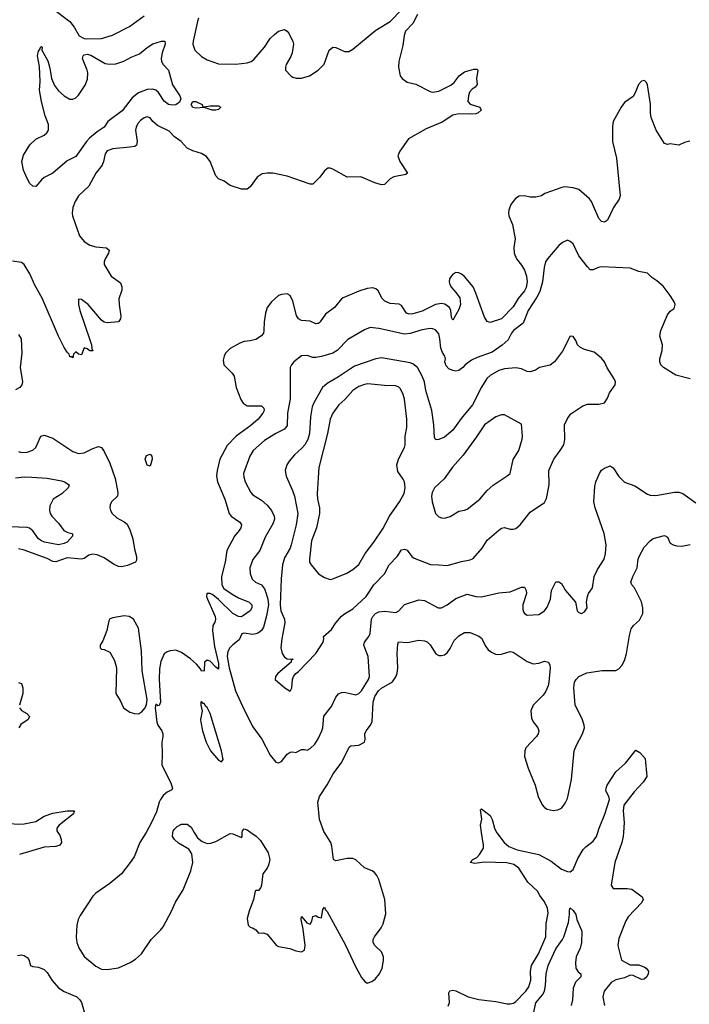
# Model space of a CAD drawing. Header units: inches. Extents: x 1682530 to 1839546, y 640742 to 791647.
# Tile 497 of 656: x 1763338 to 1768024, y 648798 to 655682. Entities that reach past the tile are written whole.
import ezdxf

# ---------------------------------------------------------------- set-up
doc = ezdxf.new("R2010")
doc.units = ezdxf.units.IN
doc.header["$MEASUREMENT"] = 0
doc.layers.add('B7664', color=7, linetype='Continuous')
doc.layers.add('B7665', color=7, linetype='Continuous')

msp = doc.modelspace()

# ---------------------------------------------------------------- linework, layer by layer
at = {"layer": 'B7664', "color": 5}
for points, elevation in [([(1763605.2, 650000), (1763619.8, 649979.8), (1763628.2, 649950), (1763630.2, 649929.8), (1763619.5, 649910), (1763590, 649901.4), (1763510, 649897.4), (1763335.9, 649844.1)], 680), ([(1764222.5, 650000), (1764207.5, 649972.5), (1764178.4, 649930), (1764138.4, 649830), (1764111.4, 649788.6), (1764051.1, 649708.9), (1763970, 649642.6), (1763870, 649575.4), (1763850, 649554.7), (1763760.3, 649419.7), (1763747.5, 649390), (1763737.8, 649350), (1763733.5, 649266.5), (1763738.8, 649230), (1763751.7, 649191.7), (1763790, 649132.2), (1763870, 649064), (1763910, 649043.6), (1763950, 649040.3), (1764030, 649052.4), (1764111.6, 649090), (1764147.4, 649112.6), (1764191.5, 649150), (1764258, 649250), (1764324.2, 649315.8), (1764341.3, 649338.7), (1764401.1, 649450), (1764427.3, 649512.7), (1764481.7, 649598.3), (1764535.8, 649730), (1764549.7, 649790), (1764543.5, 649850), (1764522.2, 649882.2), (1764450, 649923.5), (1764420.5, 649950), (1764408, 649972), (1764410.5, 650000)], 720), ([(1764559.7, 650000), (1764582.5, 649962.5), (1764615.8, 649935.8), (1764650, 649921.6), (1764675.6, 649924.4), (1764710, 649936.4), (1764810, 649993), (1764830, 649990.4), (1764890, 649964), (1764895.1, 649970), (1764896, 650000)], 720), ([(1764954.5, 650000), (1764992.9, 649972.9), (1765024.2, 649944.2), (1765076.6, 649856.6), (1765087.5, 649810), (1765080.2, 649770), (1765070, 649749.6), (1765039.3, 649710), (1765030.4, 649630), (1765024.4, 649615.6), (1765010, 649594), (1764990, 649594), (1764984.7, 649590), (1764974, 649530), (1764943.8, 649450), (1764930, 649398), (1764936, 649350), (1764950, 649336), (1764971, 649331), (1764990, 649318), (1765010, 649296), (1765042.7, 649297.3), (1765070, 649287.7), (1765134.8, 649210), (1765150, 649203.1), (1765228.1, 649188.1), (1765270, 649171.8), (1765310, 649164.9), (1765330, 649177.3), (1765336.1, 649210), (1765322.2, 649322.2), (1765306.6, 649390), (1765309.4, 649410.6), (1765348.2, 649368.2), (1765370, 649358), (1765382, 649378), (1765390, 649412), (1765410, 649418), (1765427.1, 649407.1), (1765450, 649402), (1765460.1, 649459.9), (1765470, 649476), (1765477.3, 649457.3), (1765490, 649447.7), (1765616, 649216), (1765690, 649058), (1765730, 648985.4), (1765750, 648959.7), (1765770, 648945.8), (1765802.9, 648957.1), (1765825.5, 648974.5), (1765855.1, 649010), (1765875.1, 649050), (1765884.8, 649104.8), (1765884.5, 649130), (1765870, 649164), (1765822.7, 649210), (1765812.3, 649230), (1765812.3, 649250), (1765820.7, 649270), (1765867.1, 649332.9), (1765880.5, 649359.5), (1765900.5, 649430), (1765892, 649530), (1765850.9, 649670), (1765837.6, 649697.6), (1765819.8, 649719.8), (1765805.2, 649730), (1765751, 649751), (1765690, 649807), (1765670, 649816.2), (1765630, 649817.6), (1765550, 649800.9), (1765534, 649810), (1765523.1, 649903.1), (1765515.8, 649930), (1765471.3, 650000)], 720), ([(1766336, 648784), (1766344.8, 648810), (1766342, 648878), (1766348.9, 648891.1), (1766370, 648895.5), (1766390, 648892.2), (1766476.4, 648850), (1766550, 648832), (1766670, 648818), (1766750, 648800.6), (1766770, 648800.2), (1766793.2, 648806.8), (1766810, 648818), (1766880.4, 648890), (1766901.2, 648918.8), (1766913.8, 648966.2), (1766913.1, 649030), (1766919.9, 649070), (1766968.5, 649150), (1767020.3, 649270), (1767022.5, 649362.5), (1767035.3, 649435.3), (1767030.6, 649470), (1767010, 649515.1), (1766978.3, 649558.3), (1766961.5, 649590), (1766892.8, 649652.8), (1766830.7, 649750.7), (1766794.5, 649774.5), (1766747.5, 649787.5), (1766587.4, 649792.6), (1766522.2, 649782.2), (1766489, 649790), (1766509.3, 649810), (1766535.8, 649824.2), (1766555.2, 649844.8), (1766582.6, 649890), (1766584, 649910), (1766570.1, 650000)], 680), ([(1766675.4, 650000), (1766676.9, 649996.9), (1766728.1, 649930), (1766761.3, 649901.3), (1766818.7, 649878.7), (1766970, 649845), (1767058, 649798), (1767130, 649742), (1767170, 649726.2), (1767190, 649725.2), (1767210, 649740.9), (1767243, 649817), (1767280.9, 649879.1), (1767300.1, 649899.9), (1767350, 649937.5), (1767373.7, 649970), (1767383, 650000)], 680), ([(1767562.3, 650000), (1767559.8, 649970), (1767550.7, 649930), (1767501.3, 649790), (1767477.4, 649630), (1767490, 649607.4), (1767588.4, 649608.4), (1767622.2, 649602.2), (1767694, 649550), (1767700.5, 649530), (1767692.2, 649510), (1767596.5, 649410), (1767579.4, 649380.6), (1767530, 649259), (1767524.4, 649210), (1767550, 649105.5), (1767610, 649074), (1767670, 649074.2), (1767710, 649056.9), (1767722.4, 649050), (1767737.6, 649030), (1767735.8, 649010), (1767726.4, 648990), (1767707.4, 648972.6), (1767690, 648971), (1767630, 648999.9), (1767610, 649001.8), (1767570, 648983.4), (1767508.7, 648970), (1767477.8, 648950), (1767427.4, 648890), (1767417.4, 648850), (1767429.1, 648790)], 680), ([(1766923, 648690), (1766950, 648807.4), (1766995.8, 648864.2), (1767009.3, 648890.7), (1767018.3, 648930), (1767020.9, 649010), (1767036.9, 649070), (1767090, 649185.5), (1767135.8, 649250), (1767145, 649270), (1767178.7, 649370), (1767185.4, 649425.4), (1767184.1, 649455.9), (1767190, 649471.3), (1767210, 649454.8), (1767230, 649424.7), (1767237.6, 649390), (1767270.4, 649310), (1767270.2, 649230), (1767259.1, 649190), (1767231.7, 649130), (1767226.7, 649090), (1767230.3, 649050), (1767245.4, 649025.4), (1767264.9, 649010), (1767263.8, 648990), (1767227.6, 648952.4), (1767210.2, 648910), (1767205, 648830), (1767196.9, 648790)], 660), ([(1763322, 649138), (1763350, 649144.1), (1763370, 649139.3), (1763390, 649126), (1763403.2, 649110), (1763414.9, 649070), (1763430, 649062.8), (1763470, 649058.6), (1763510, 649041.3), (1763530, 649020.2), (1763565.2, 648965.2), (1763610, 648913.8), (1763650, 648887.7), (1763737.6, 648850), (1763759.3, 648830), (1763771.1, 648810), (1763794.3, 648730)], 680)]:
    msp.add_lwpolyline(points, dxfattribs=dict(at, elevation=elevation))
at = {"layer": 'B7665', "color": 5}
for points, elevation in [([(1763555.8, 655770), (1763688.5, 655668.5), (1763720.3, 655630), (1763754.9, 655570), (1763790, 655551.3), (1763807.4, 655547.4), (1763910, 655550.2), (1763986.9, 655573.1), (1764105.9, 655634.1), (1764210, 655710.3)], 680), ([(1764590, 655691.8), (1764583.2, 655670), (1764552.2, 655532.2), (1764550.4, 655510), (1764563.8, 655470), (1764610, 655424.2), (1764650, 655401.7), (1764730, 655374), (1764850, 655370.3), (1764930, 655380.8), (1764958, 655390), (1764976.8, 655403.2), (1765050.5, 655489.5), (1765089.9, 655550.1), (1765120.4, 655579.6), (1765150, 655602.3), (1765190, 655613.7), (1765210, 655601.6), (1765223.7, 655583.7), (1765250, 655530.8), (1765253.1, 655510), (1765245.8, 655450), (1765235.8, 655424.2), (1765203.1, 655370), (1765196.9, 655350), (1765198, 655330), (1765234.9, 655290), (1765250, 655279.5), (1765272.7, 655272.7), (1765310, 655273.8), (1765366.6, 655290), (1765427.3, 655330), (1765467.6, 655372.4), (1765504.4, 655470), (1765530, 655490.3), (1765550, 655487), (1765610, 655458.7), (1765640.1, 655459.9), (1765670, 655477), (1765830, 655607.9), (1765930, 655670.3), (1766010, 655750.3)], 680), ([(1766122.2, 655717.8), (1766090, 655654.8), (1766037.7, 655602.3), (1766028.5, 655571.5), (1766019, 655501), (1765990.4, 655390.4), (1765988.7, 655350), (1766000.4, 655290), (1766013.4, 655270), (1766050, 655246), (1766110, 655230.3), (1766210, 655180.4), (1766230, 655174.4), (1766270, 655181.6), (1766355, 655225), (1766377.8, 655242.2), (1766412.3, 655290), (1766450, 655317.6), (1766515.9, 655335.9), (1766536.8, 655336.8), (1766544.7, 655330), (1766534, 655270), (1766538, 655230), (1766524.7, 655210), (1766503.8, 655196.2), (1766485.3, 655174.7), (1766478, 655150), (1766474.8, 655110), (1766490.6, 655090.6), (1766558.8, 655070), (1766567.3, 655050), (1766546.8, 655030), (1766530, 655024.7), (1766490, 655021.5), (1766410, 655024.8), (1766370, 655015), (1766294.2, 654965.8), (1766182, 654918), (1766058.4, 654850), (1765997.4, 654762.6), (1765983.7, 654730), (1765998.3, 654690), (1766050.7, 654610), (1766040.7, 654599.3), (1765955.8, 654584.2), (1765930.3, 654569.7), (1765891, 654530), (1765870, 654527.6), (1765822.3, 654542.3), (1765724.1, 654584.1), (1765630, 654580.7), (1765530, 654637.2), (1765510, 654645.2), (1765495.3, 654644.7), (1765470, 654625.2), (1765438.7, 654581.3), (1765390, 654533.2), (1765370, 654532.7), (1765210, 654587.6), (1765110, 654609.6), (1765070.4, 654609.6), (1765035.9, 654604.1), (1764999.1, 654580.9), (1764950, 654512.7), (1764930, 654497), (1764890, 654496.2), (1764810, 654522.9), (1764770, 654554.3), (1764729.5, 654570), (1764710.8, 654590.8), (1764669.8, 654689.8), (1764644.8, 654724.8), (1764610, 654746.6), (1764550, 654764.4), (1764510, 654783.5), (1764467.6, 654830), (1764422.2, 654862.2), (1764383.5, 654903.5), (1764302.1, 654942.1), (1764269.7, 654970), (1764250, 654996.2), (1764230, 655003), (1764210, 654996.9), (1764182.6, 654977.4), (1764164.7, 654955.3), (1764152.8, 654930), (1764149.1, 654910), (1764159.3, 654830), (1764155.9, 654804.1), (1764143.8, 654796.2), (1764109.4, 654790.6), (1763990, 654780.3), (1763950, 654764.7), (1763935.9, 654744.1), (1763925.4, 654690), (1763914.8, 654665.2), (1763870, 654609.6), (1763821.6, 654518.4), (1763748.7, 654450), (1763725.7, 654410), (1763710.3, 654370), (1763704.9, 654330), (1763708.7, 654310), (1763756, 654170), (1763790, 654130.3), (1763830, 654105.3), (1763870, 654094), (1763946.6, 654086.6), (1763964.9, 654070), (1763960.4, 654050), (1763935.3, 654010), (1763929.2, 653990), (1763930.2, 653970), (1763978.9, 653890), (1764042.4, 653842.4), (1764053.5, 653813.5), (1764051.8, 653790), (1764032.9, 653730), (1764033.8, 653690), (1764046, 653610), (1764042.4, 653590), (1764030, 653569.5), (1763950, 653563.7), (1763930, 653567.3), (1763910, 653580.5), (1763818.2, 653690), (1763770, 653725.8), (1763750, 653728.7), (1763749.4, 653690.6), (1763759.1, 653650), (1763830, 653443.8), (1763840.2, 653410), (1763842.4, 653382.4), (1763850, 653366), (1763830, 653366), (1763810, 653381.2), (1763790, 653388), (1763770, 653338), (1763750, 653344), (1763730, 653359), (1763715.3, 653344.7), (1763710, 653318), (1763704.7, 653324.7), (1763690, 653325.1), (1763683.7, 653343.7), (1763670, 653357.4), (1763650, 653389.8), (1763610, 653469.8), (1763495.4, 653735.4), (1763445.1, 653825.1), (1763410, 653904.4), (1763370, 653969.7), (1763350, 653985.4), (1763287.3, 653992.7)], 680), ([(1768027, 654833), (1767990, 654823.6), (1767950, 654805.1), (1767890, 654814.5), (1767870, 654809.3), (1767850, 654817.2), (1767791.3, 654910), (1767757.6, 654997.6), (1767751.1, 655030), (1767751.1, 655091.1), (1767730, 655226), (1767724, 655244), (1767710, 655258), (1767690, 655253.2), (1767666.8, 655230), (1767645.5, 655170), (1767630, 655145.2), (1767570, 655104), (1767545.5, 655070), (1767490.5, 654970), (1767485.3, 654934.7), (1767487.1, 654830), (1767514.4, 654714.4), (1767539.1, 654450), (1767532.6, 654427.4), (1767494, 654370), (1767450, 654279.6), (1767430, 654265.7), (1767410, 654271.1), (1767390, 654293), (1767338.2, 654410), (1767325.1, 654430), (1767250, 654494.5), (1767210, 654507.2), (1767150, 654514.3), (1767131.3, 654510), (1767012.3, 654467.7), (1766988.5, 654451.5), (1766950, 654440.5), (1766910, 654441.6), (1766870, 654451.3), (1766832.3, 654447.7), (1766806.9, 654433.1), (1766775.5, 654390), (1766760.4, 654350), (1766757.6, 654330), (1766761.3, 654310), (1766787, 654250), (1766804.6, 654150), (1766796.1, 654090), (1766798.6, 654050), (1766814.4, 654010), (1766850, 653966.3), (1766870.8, 653930), (1766884.3, 653890), (1766888.1, 653850), (1766880.8, 653810), (1766870, 653787.1), (1766826.5, 653733.5), (1766790, 653674.2), (1766710, 653589.9), (1766630, 653564.7), (1766610, 653572), (1766590, 653602.7), (1766530.8, 653770), (1766510, 653813.3), (1766450, 653886), (1766430, 653902.4), (1766410, 653911.5), (1766390, 653913.6), (1766370, 653902), (1766354.9, 653885.1), (1766346.3, 653870), (1766344.2, 653850), (1766347.9, 653830), (1766359.4, 653810), (1766393.1, 653773.1), (1766416.8, 653736.8), (1766423.2, 653690), (1766410, 653655.4), (1766370, 653582), (1766360.3, 653600.3), (1766354.6, 653650), (1766345.2, 653670), (1766313.1, 653693.1), (1766290, 653697.8), (1766248.1, 653691.9), (1766155.1, 653644.9), (1766090, 653624.7), (1766062.2, 653622.2), (1766044.1, 653630), (1766010, 653683.5), (1765993.4, 653693.4), (1765930, 653698.7), (1765893.4, 653713.4), (1765873.6, 653733.6), (1765845.3, 653785.3), (1765830, 653800.9), (1765810, 653807), (1765770, 653801.6), (1765710, 653783), (1765602.2, 653737.8), (1765590.3, 653729.7), (1765540.4, 653670), (1765476.8, 653623.2), (1765440.4, 653570), (1765430, 653558.4), (1765422.8, 653557.2), (1765410, 653555.6), (1765370, 653573.7), (1765310, 653579.6), (1765289.7, 653589.7), (1765274.2, 653614.2), (1765250, 653715.3), (1765230, 653754), (1765210, 653765.2), (1765170, 653761.2), (1765150, 653752.7), (1765099.1, 653710), (1765070.6, 653670), (1765057.1, 653630), (1765048, 653570), (1765047, 653510), (1765043.1, 653490), (1765030, 653472), (1764990, 653446.9), (1764950, 653435.8), (1764909, 653431), (1764879.5, 653420.5), (1764810, 653382.7), (1764779.1, 653350), (1764768, 653330), (1764761.4, 653301.4), (1764766.8, 653270), (1764824.9, 653210), (1764838.7, 653190), (1764853.8, 653110), (1764886.4, 653026.4), (1764901.6, 653001.6), (1764930, 652982.8), (1765030, 652983.2), (1765046.5, 652966.5), (1765047.8, 652950), (1765039.6, 652930), (1765007.9, 652890), (1764956, 652844), (1764853.2, 652770), (1764790, 652706), (1764739.1, 652610), (1764719.1, 652530), (1764714.9, 652490), (1764721.3, 652450), (1764774.5, 652330), (1764803.9, 652230), (1764819, 652210), (1764878.9, 652170), (1764889.1, 652150), (1764885.2, 652130), (1764874, 652110), (1764842.2, 652070), (1764786.9, 651970), (1764775.8, 651890), (1764751.3, 651790), (1764751.5, 651730), (1764765.9, 651705.9), (1764825.2, 651665.2), (1764870, 651640.4), (1764944.6, 651610), (1764961.5, 651590), (1764962, 651570), (1764950.2, 651550), (1764904.7, 651515.3), (1764890, 651507.5), (1764870, 651508.3), (1764830, 651530.3), (1764730, 651627.9), (1764690, 651660.8), (1764670, 651669.7), (1764648.7, 651670), (1764645.7, 651650), (1764652.6, 651630), (1764706.6, 651510), (1764709.4, 651490), (1764703.9, 651470), (1764690, 651446.6), (1764686.4, 651410), (1764700.5, 651300.5), (1764730, 651181), (1764730, 651142), (1764710, 651156), (1764670, 651197.2), (1764650, 651204), (1764630.9, 651189.1), (1764630, 651126), (1764628.9, 651128.9), (1764610, 651127), (1764602.7, 651142.7), (1764575.7, 651175.7), (1764533.9, 651213.9), (1764470, 651257.7), (1764430, 651273.6), (1764390, 651269.6), (1764370, 651262.4), (1764350, 651247.3), (1764325.5, 651194.5), (1764315.5, 651144.5), (1764313.3, 651070), (1764323, 650910), (1764313.4, 650886.6), (1764305.2, 650885.2), (1764290, 650895.3), (1764286, 650870), (1764298.7, 650770), (1764304.9, 650750), (1764332, 650710), (1764338.7, 650690), (1764339.5, 650670), (1764331.6, 650628.4), (1764335.6, 650550), (1764332.4, 650470), (1764392.6, 650350), (1764407.7, 650310), (1764402, 650298), (1764370, 650280.7), (1764342.8, 650257.2), (1764324.4, 650230), (1764314.4, 650210), (1764295.8, 650144.2), (1764260.5, 650070), (1764222.5, 650000)], 720), ([(1768030, 653172), (1767930, 653196.2), (1767843.7, 653250), (1767825.1, 653270), (1767817, 653290), (1767817, 653310), (1767832.7, 653370), (1767836, 653410), (1767817.2, 653470), (1767823.7, 653510), (1767870, 653618), (1767890, 653644.7), (1767917.2, 653662.8), (1767924, 653690), (1767917.2, 653710), (1767890, 653753.2), (1767840.1, 653820.1), (1767796.9, 653856.9), (1767760.1, 653880.1), (1767730, 653909), (1767670, 653921.2), (1767610, 653945.1), (1767410, 653954.7), (1767384.7, 653950), (1767350, 653933.2), (1767330, 653934), (1767310, 653953.2), (1767251.3, 654030), (1767210, 654114.5), (1767190, 654132.3), (1767170, 654141.2), (1767135.2, 654124.8), (1767110, 654102.7), (1767030.3, 654010), (1767018.3, 653990), (1767007.1, 653950), (1766995.9, 653850), (1766977.1, 653782.9), (1766956.8, 653743.2), (1766896.1, 653650), (1766860.7, 653559.3), (1766794.3, 653510), (1766778.5, 653490), (1766755.4, 653444.6), (1766714.4, 653405.6), (1766643.2, 653356.8), (1766538.6, 653321.4), (1766498.9, 653301.1), (1766454.4, 653270), (1766439.5, 653250), (1766411.7, 653228.3), (1766390, 653224.4), (1766369.2, 653229.2), (1766341.8, 653241.8), (1766322, 653262), (1766313.8, 653290), (1766316.8, 653310), (1766313.7, 653330), (1766296, 653356), (1766284.6, 653384.6), (1766278.6, 653450), (1766270, 653486.6), (1766250, 653511.2), (1766230, 653521.1), (1766210, 653522.7), (1766154.7, 653514.7), (1766070, 653487.3), (1766030, 653483.2), (1765850, 653523.5), (1765789.7, 653529.7), (1765750, 653513.8), (1765634.1, 653445.9), (1765560.3, 653370), (1765530, 653350.8), (1765450, 653326.2), (1765410, 653320.4), (1765390, 653321.1), (1765350, 653334), (1765310, 653330.8), (1765256.3, 653290), (1765239.1, 653270), (1765230.6, 653250), (1765230.2, 653030.2), (1765212.3, 652930), (1765210, 652843.7), (1765190, 652819.1), (1765130.1, 652789.9), (1765050, 652739.8), (1764971.4, 652670), (1764947.7, 652630), (1764905, 652510), (1764905.4, 652485.4), (1764915.2, 652450), (1764956, 652376), (1764970, 652359.5), (1765030, 652322.3), (1765070, 652288.9), (1765100.2, 652250), (1765119.2, 652210), (1765120.7, 652190), (1765110, 652158.4), (1765055.4, 652064.6), (1765019.5, 651970), (1764970, 651907), (1764949.2, 651850), (1764951.5, 651810), (1764964.6, 651770), (1764987.7, 651750), (1765030.1, 651730.1), (1765050, 651702.8), (1765063.9, 651670), (1765074.6, 651630), (1765078.3, 651590), (1765065.2, 651514.8), (1765044.1, 651435.9), (1765029, 651411), (1765010, 651395.3), (1764990, 651387.2), (1764970, 651384.6), (1764907.5, 651392.5), (1764891.8, 651388.2), (1764873.7, 651346.3), (1764828.8, 651311.2), (1764809.1, 651290), (1764795, 651265), (1764789.7, 651230.3), (1764804.7, 651150), (1764847.3, 650990), (1764910, 650855.7), (1764970, 650738.7), (1765032.6, 650652.6), (1765090, 650540.6), (1765130, 650491.8), (1765150, 650486.7), (1765170, 650494.4), (1765210, 650546.4), (1765230, 650561.6), (1765250, 650563.8), (1765270, 650558.4), (1765310, 650579.3), (1765330, 650580.5), (1765350, 650575.5), (1765370, 650585.5), (1765403.5, 650616.5), (1765426.5, 650653.5), (1765452.6, 650710), (1765458.5, 650730), (1765466.6, 650813.4), (1765520.6, 650879.4), (1765550, 650945.5), (1765570, 650968.4), (1765590, 650978), (1765610, 650979.5), (1765690, 650961.3), (1765710, 650970.3), (1765730, 650990.4), (1765778.2, 651070), (1765785, 651090), (1765776.8, 651230), (1765752.2, 651290), (1765747.2, 651310), (1765750.9, 651329.1), (1765781.3, 651370), (1765789.8, 651390), (1765799.1, 651490), (1765809.8, 651510), (1765828.9, 651530), (1765850, 651541.4), (1765890, 651546.8), (1765970, 651536.5), (1765990, 651548.9), (1766030, 651593.4), (1766130, 651626.9), (1766170, 651622.3), (1766266.8, 651570), (1766290, 651570.3), (1766330, 651590.3), (1766390, 651634.7), (1766470, 651664.9), (1766530, 651649), (1766570, 651647.6), (1766690, 651674), (1766770, 651682), (1766850, 651713.4), (1766870, 651714.8), (1766883, 651690), (1766883.8, 651670), (1766859.3, 651590), (1766858, 651558), (1766862.5, 651542.5), (1766870.6, 651530.6), (1766890, 651518.8), (1766970, 651523), (1767010, 651548.2), (1767030, 651574), (1767051.1, 651630), (1767058.7, 651690), (1767090, 651752.7), (1767110, 651752.7), (1767130, 651739.1), (1767158, 651690), (1767226, 651610), (1767238, 651550), (1767250, 651538), (1767270, 651531.3), (1767290, 651542), (1767308.7, 651570), (1767304, 651610), (1767312, 651650), (1767318, 651670), (1767345.6, 651710), (1767358, 651790), (1767381.8, 651838.2), (1767426.9, 651910), (1767437.7, 651950), (1767441, 652010), (1767427.9, 652090), (1767364.2, 652270), (1767356.2, 652310), (1767362.7, 652417.3), (1767369.7, 652450), (1767394, 652510), (1767410, 652533.4), (1767430, 652547.2), (1767470, 652562.4), (1767490, 652548.4), (1767530, 652488.9), (1767570, 652447.6), (1767642.9, 652422.9), (1767730, 652363.7), (1767750, 652357), (1767790, 652354.9), (1767920.4, 652379.6), (1767950, 652379.5), (1767979.1, 652370), (1768070, 652304.2)], 740), ([(1763330, 653482), (1763348.4, 653450), (1763352.9, 653350), (1763341.1, 653250), (1763358, 653150), (1763353.4, 653130), (1763339.1, 653110), (1763310, 653093.3)], 680), ([(1763330, 652663.1), (1763350, 652657), (1763390, 652659.5), (1763430, 652673), (1763450, 652690.8), (1763487, 652770), (1763510, 652777.6), (1763570, 652757.3), (1763710, 652663.8), (1763750, 652650.2), (1763790, 652653.2), (1763850, 652683.6), (1763890, 652698), (1763910, 652690.2), (1763930, 652663.5), (1763970, 652581.4), (1764006.3, 652473.7), (1764023.6, 652390), (1764026, 652370), (1764022.3, 652350), (1763981.6, 652310), (1763970.4, 652290), (1763968.2, 652270), (1763974.4, 652250), (1763986.4, 652230), (1764019, 652199), (1764070, 652171.6), (1764090, 652155.3), (1764110, 652116), (1764130, 652051.8), (1764141, 651981), (1764156.5, 651930), (1764156.2, 651903.8), (1764149, 651890), (1764093.2, 651866.8), (1764050, 651856.7), (1764030, 651858.3), (1763994.5, 651874.5), (1763930, 651920.5), (1763880, 651940), (1763850, 651944.7), (1763821.7, 651938.3), (1763790, 651915.3), (1763770.2, 651909.8), (1763670, 651919.8), (1763590, 651890.6), (1763570, 651894.1), (1763530, 651913.9), (1763370, 651974.2), (1763330, 651982.4)], 680), ([(1763310, 652479.1), (1763370, 652485.2), (1763424.1, 652484.1), (1763530, 652475.6), (1763630, 652457), (1763650.8, 652450), (1763684, 652430), (1763678, 652410), (1763632.9, 652367.1), (1763572.7, 652330), (1763550, 652282), (1763546, 652250), (1763550.5, 652230), (1763562, 652210), (1763610, 652162.8), (1763646.8, 652110), (1763675.8, 652095.8), (1763702, 652090), (1763706.8, 652086.8), (1763708, 652070), (1763670.2, 652030), (1763650, 652018.7), (1763609.2, 652010), (1763511.4, 652028.6), (1763490, 652038.8), (1763470, 652052.8), (1763430, 652107.5), (1763407.1, 652127.1), (1763390, 652132.4), (1763270, 652135.4)], 660), ([(1765471.3, 650000), (1765466.9, 650006.9), (1765435.4, 650090), (1765425.1, 650210), (1765435.8, 650250), (1765490, 650332.4), (1765530.9, 650410), (1765591.1, 650490), (1765643.5, 650596.5), (1765655.9, 650604.1), (1765710, 650608.9), (1765749.7, 650630.3), (1765755.1, 650650), (1765753.1, 650690), (1765761.4, 650710), (1765792.1, 650750), (1765804, 650776), (1765812.4, 650910), (1765822.7, 650950), (1765849.4, 650990), (1765870, 651007.9), (1765946.5, 651053.5), (1765970, 651088.2), (1765978.4, 651110), (1765985, 651150), (1765978.3, 651250), (1765983.3, 651316.7), (1765988.4, 651331.6), (1766052.5, 651327.5), (1766130, 651343.1), (1766170, 651339.5), (1766190, 651331.7), (1766210, 651312.2), (1766250, 651248.5), (1766270, 651237.6), (1766290, 651235.8), (1766310, 651241.6), (1766330, 651256.3), (1766350, 651284.9), (1766378.5, 651341.5), (1766410, 651374.2), (1766450, 651396.9), (1766490, 651398.4), (1766550, 651372.4), (1766570, 651358), (1766600.1, 651300.1), (1766617.2, 651277.2), (1766639.4, 651259.4), (1766666.6, 651246.6), (1766690, 651242.6), (1766710, 651245.2), (1766770, 651263.6), (1766790, 651260.3), (1766890, 651194.7), (1766930, 651179.1), (1766970, 651183.6), (1767010, 651196.5), (1767037.3, 651190), (1767048.4, 651170), (1767050.3, 651150), (1767041.3, 651050), (1767034.9, 651025.1), (1767017.1, 650982.9), (1767001.4, 650958.6), (1766930.3, 650890), (1766915.3, 650850), (1766918.7, 650798.7), (1766931.8, 650771.8), (1766963.8, 650730), (1766970.3, 650710), (1766966.7, 650690), (1766954, 650670), (1766880.3, 650590), (1766873.7, 650570), (1766870.4, 650530), (1766895.6, 650450), (1766944.9, 650330), (1766966, 650250), (1766993.5, 650193.5), (1767010, 650174.4), (1767030, 650162.6), (1767070, 650153.7), (1767103, 650157), (1767129.7, 650170.3), (1767139.4, 650180.6), (1767156, 650204), (1767170, 650236), (1767199.8, 650370), (1767218.5, 650570), (1767233.5, 650610), (1767276.4, 650690), (1767289.7, 650730), (1767288.2, 650750), (1767274.2, 650794.2), (1767225.7, 650890), (1767214.6, 651010), (1767220.4, 651050), (1767231.1, 651070), (1767251.2, 651088.8), (1767305.5, 651114.5), (1767412.7, 651132.7), (1767510, 651131.7), (1767530, 651142.6), (1767553.5, 651170), (1767571.5, 651208.5), (1767583.9, 651250), (1767604.4, 651375.6), (1767617.4, 651422.6), (1767633.5, 651446.5), (1767676.1, 651483.9), (1767697.4, 651530), (1767698.5, 651570), (1767690, 651612.3), (1767639.1, 651710), (1767621.6, 651730), (1767614.3, 651750), (1767628, 651790), (1767658.7, 651850), (1767665.2, 651910), (1767671.7, 651930), (1767706.7, 651993.3), (1767750, 652039), (1767770, 652053.7), (1767850, 652074.6), (1767870, 652064), (1767890, 652022.4), (1767910.3, 652010.3), (1767936.6, 652003.4), (1767970, 652000.3), (1768030, 652012)], 720), ([(1763328.8, 651048.8), (1763350, 651042), (1763360.9, 651010), (1763360.8, 650970), (1763337.4, 650890)], 680), ([(1763335.8, 650870), (1763351.4, 650851.4), (1763388.2, 650830), (1763406, 650810), (1763397.1, 650790), (1763346.9, 650753.1), (1763331.7, 650730)], 680), ([(1767383, 650000), (1767392.3, 650030), (1767432.8, 650127.2), (1767464.6, 650230), (1767460.1, 650250), (1767440.1, 650290), (1767441.6, 650310), (1767449.3, 650330), (1767510, 650423.7), (1767576.2, 650483.8), (1767650, 650574), (1767678, 650558), (1767715.5, 650515.5), (1767725.6, 650390), (1767700.2, 650350), (1767636.5, 650283.5), (1767566.4, 650190), (1767560.1, 650150), (1767568.2, 650070), (1767562.3, 650000)], 680), ([(1762959.5, 650000), (1762967.3, 650010), (1763015.5, 650104.5), (1763085.6, 650154.4), (1763110, 650157.1), (1763134.8, 650150), (1763196.3, 650090), (1763230, 650073.4), (1763270, 650061.7), (1763330, 650056.5), (1763370, 650059), (1763450, 650076.5), (1763510, 650113.2), (1763570, 650134.2), (1763671.5, 650151.5), (1763722, 650150), (1763716, 650144), (1763715.5, 650130), (1763614.4, 650050), (1763598.4, 650030), (1763598, 650010), (1763605.2, 650000)], 680), ([(1766570.1, 650000), (1766562.4, 650050), (1766571.7, 650091.7), (1766562.7, 650157.3), (1766570, 650164.7), (1766630, 650118.4), (1766643.6, 650090), (1766660.3, 650030), (1766675.4, 650000)], 680), ([(1764410.5, 650000), (1764411.3, 650008.7), (1764419.1, 650020.9), (1764439.7, 650040.3), (1764470, 650057), (1764510, 650058.4), (1764537.1, 650037.1), (1764559.7, 650000)], 720), ([(1764896, 650000), (1764896.2, 650010), (1764910, 650023.8), (1764930, 650017.3), (1764954.5, 650000)], 720)]:
    msp.add_lwpolyline(points, dxfattribs=dict(at, elevation=elevation))
for points, elevation in [([(1764410, 655084.5), (1764379.5, 655090), (1764350, 655111.5), (1764310, 655172.8), (1764290, 655188.7), (1764270, 655196.1), (1764230, 655194.6), (1764170, 655172), (1764125, 655135), (1764054.6, 655045.4), (1763954, 654970), (1763928.9, 654930), (1763880.7, 654899.3), (1763826.7, 654853.3), (1763804.7, 654830), (1763730, 654726.2), (1763670, 654694.5), (1763570, 654608.9), (1763510, 654579.3), (1763490, 654562.7), (1763450, 654515.5), (1763430, 654517.5), (1763410, 654537.8), (1763390, 654571.1), (1763364.8, 654630), (1763352.7, 654690), (1763364.1, 654735.9), (1763410, 654806.3), (1763450, 654847), (1763510, 654873.7), (1763527.9, 654890), (1763539.5, 654910), (1763539.3, 654950), (1763515.5, 655010), (1763489.8, 655110.2), (1763476.5, 655190), (1763480.5, 655250), (1763475.8, 655355.8), (1763463.5, 655430), (1763470, 655462), (1763482, 655478), (1763484, 655490), (1763490, 655494.8), (1763494.8, 655490), (1763493.4, 655470), (1763534.3, 655394.3), (1763550, 655344), (1763561.2, 655270), (1763581.4, 655221.4), (1763610, 655184.4), (1763650, 655148.9), (1763690, 655127.2), (1763710, 655126), (1763730, 655134.9), (1763750, 655154), (1763796.4, 655223.6), (1763812.5, 655267.5), (1763815.6, 655310), (1763811.1, 655330), (1763776.8, 655410), (1763783.5, 655430), (1763790, 655435.5), (1763810, 655440.2), (1763835.2, 655435.2), (1763936.2, 655376.2), (1763970, 655370.2), (1764010, 655373.6), (1764067.2, 655392.8), (1764119.1, 655420.9), (1764177, 655443), (1764230, 655487.9), (1764270, 655514), (1764330, 655533), (1764353.2, 655533.2), (1764357.1, 655510), (1764336, 655450), (1764328, 655410), (1764330.4, 655390.4), (1764343, 655370), (1764379.5, 655330), (1764406.4, 655226.4), (1764459.7, 655150), (1764465.5, 655130), (1764455.4, 655104.6), (1764430, 655086.6)], 660), ([(1764630, 655074), (1764670, 655081), (1764730, 655079.1), (1764746, 655070), (1764730, 655054), (1764710, 655049.6), (1764686, 655050), (1764630, 655069.2), (1764570, 655064.5), (1764550, 655067.3), (1764538, 655090), (1764549.4, 655110), (1764570, 655110.4), (1764614, 655090), (1764618, 655078)], 660), ([(1767190, 653468.7), (1767135.1, 653364.9), (1767079.3, 653290), (1767050, 653267.8), (1766976, 653250), (1766947.8, 653232.2), (1766910, 653219.7), (1766890, 653221.3), (1766850, 653240.5), (1766810, 653248.4), (1766730, 653241.1), (1766690, 653229.7), (1766630, 653193.3), (1766607.7, 653172.3), (1766570, 653113.3), (1766505.4, 652990), (1766427, 652893), (1766370, 652812.1), (1766310, 652764.2), (1766270, 652746.3), (1766250, 652743.7), (1766240.8, 652760.8), (1766236.1, 652850), (1766222.5, 652950), (1766178.9, 653090), (1766170.6, 653150), (1766155, 653190), (1766121.8, 653250), (1766090, 653276), (1766070, 653283.2), (1765870, 653316.9), (1765830, 653311.5), (1765681.4, 653258.6), (1765570, 653184), (1765490, 653137.8), (1765456.9, 653110), (1765395.8, 653004.2), (1765384.8, 652975.2), (1765373.6, 652906.4), (1765365.6, 652790), (1765353.6, 652746.4), (1765332.7, 652710), (1765313.2, 652686.8), (1765260.6, 652639.4), (1765223.9, 652596.1), (1765207.4, 652570), (1765196, 652530), (1765201.7, 652490), (1765247.2, 652390), (1765260.2, 652350), (1765285.4, 652230), (1765273, 652150), (1765238, 652010), (1765230, 651986.3), (1765190, 651919.5), (1765177.8, 651870), (1765166.6, 651773.4), (1765159.9, 651590), (1765166.2, 651550), (1765190.8, 651490), (1765194.2, 651465.8), (1765172.4, 651352.4), (1765166.5, 651290), (1765174.9, 651250), (1765190, 651224.9), (1765210, 651213.7), (1765252, 651210), (1765238, 651202), (1765238.8, 651190), (1765145.5, 651110), (1765127.7, 651090), (1765126.8, 651070), (1765193.4, 651010), (1765230, 650987.7), (1765241.6, 651010), (1765247.6, 651070), (1765254.5, 651090), (1765269.7, 651110.3), (1765290, 651124), (1765410, 651250.7), (1765462, 651330), (1765467.3, 651352.7), (1765464, 651370), (1765520.9, 651419.1), (1765550, 651464), (1765590, 651510.7), (1765610, 651527.7), (1765670, 651563.1), (1765762.2, 651650), (1765815.1, 651730), (1765890, 651808.7), (1765923.8, 651870), (1765978.5, 651930), (1766010, 651975.3), (1766030, 651981.3), (1766050, 651973), (1766083, 651930), (1766098.3, 651918.3), (1766212.1, 651872.1), (1766270, 651871.7), (1766330, 651864.9), (1766430, 651894.9), (1766490, 651904.9), (1766510, 651915.8), (1766573.5, 651986.5), (1766610, 652043.7), (1766690, 652112.9), (1766710, 652127.2), (1766730, 652132), (1766770, 652120.3), (1766790, 652119.5), (1766810, 652125.3), (1766839.6, 652150), (1766910, 652238), (1767010, 652306.8), (1767025.1, 652334.9), (1767042.6, 652430), (1767039.7, 652530), (1767074.7, 652610), (1767121, 652670), (1767145.1, 652710), (1767152.5, 652747.5), (1767150.9, 652849.1), (1767170, 652894), (1767194.7, 652925.3), (1767278.3, 652981.7), (1767310, 652993), (1767390, 652993.4), (1767430, 653004), (1767450, 653036), (1767465.9, 653074.1), (1767503.7, 653130), (1767506.6, 653150), (1767497, 653170), (1767448.4, 653248.4), (1767430, 653289.2), (1767410, 653315.1), (1767356.6, 653356.6), (1767290, 653375.6), (1767261.2, 653390), (1767241.2, 653410), (1767230, 653438), (1767210, 653468)], 760), ([(1765775.2, 653135.2), (1765750, 653132.3), (1765710, 653118.2), (1765668.1, 653090), (1765612.7, 653027.3), (1765572.2, 652990), (1765528.5, 652931.5), (1765510.9, 652890), (1765490.8, 652790), (1765431, 652550), (1765419, 652370), (1765421.8, 652330), (1765435, 652270), (1765435.1, 652230), (1765415.2, 652130), (1765381, 652039), (1765366.2, 651910), (1765367, 651890), (1765376.8, 651870), (1765428.1, 651808.1), (1765470, 651781.5), (1765510, 651769.2), (1765530, 651772.7), (1765627.9, 651812.1), (1765670, 651838.7), (1765710, 651872.2), (1765755.5, 651950), (1765817.2, 652030), (1765878.6, 652121.4), (1765924.7, 652210), (1765995.8, 652310), (1766027.6, 652370), (1766036.2, 652410), (1766031.6, 652450), (1766022.4, 652470), (1765984, 652524), (1765977.7, 652570), (1765989.1, 652610), (1766030.8, 652690), (1766036.1, 652710), (1766036.1, 652770), (1766047.2, 652830), (1766047.5, 652890), (1766031.3, 653030), (1766022.3, 653062.3), (1766001.7, 653101.7), (1765990, 653113.3), (1765970, 653122.4), (1765890, 653124.5)], 780), ([(1766710, 652920.5), (1766670, 652905.1), (1766590.3, 652850), (1766534.8, 652765.2), (1766441.6, 652638.4), (1766367.5, 652552.5), (1766307.7, 652472.3), (1766241.3, 652410), (1766223.4, 652376.6), (1766219.5, 652350), (1766225.3, 652310), (1766247.4, 652230), (1766270, 652205.3), (1766290, 652198.7), (1766310, 652197.6), (1766350, 652208), (1766410, 652246.7), (1766450, 652252), (1766470, 652259.7), (1766558.7, 652330), (1766609.6, 652390), (1766650, 652428.5), (1766750, 652492.7), (1766769.5, 652510), (1766790, 652606.8), (1766829.6, 652670), (1766854.7, 652750), (1766856.9, 652770), (1766850, 652853.2), (1766730, 652918.7)], 780), ([(1764250, 652559.5), (1764230, 652567.6), (1764216, 652610), (1764224.9, 652635.1), (1764250, 652644), (1764262, 652630), (1764264.2, 652610)], 680), ([(1764070, 651514.7), (1763990, 651500.9), (1763970, 651492.7), (1763961.3, 651478.7), (1763948.7, 651411.3), (1763919.9, 651340.1), (1763900.7, 651310), (1763900.7, 651290), (1763910, 651280.7), (1763930, 651278.8), (1763970, 651260.7), (1764002.5, 651202.5), (1764015.3, 651150), (1764010.5, 650970.5), (1764042, 650922), (1764064.9, 650870), (1764110, 650839.3), (1764142, 650830), (1764170, 650828.8), (1764190, 650839.3), (1764215.6, 650870), (1764225.9, 650894.1), (1764229.7, 650930), (1764196, 651130), (1764191.2, 651270), (1764170, 651428.7), (1764134.5, 651490), (1764104, 651510)], 720), ([(1764610, 650916), (1764605.5, 650910), (1764604.9, 650890), (1764614.3, 650850), (1764603.9, 650790), (1764605.3, 650770), (1764617, 650710), (1764643.1, 650630), (1764672.2, 650570), (1764730, 650505.7), (1764750, 650493), (1764761.3, 650510), (1764750.5, 650569.5), (1764671.7, 650830), (1764650, 650873.1), (1764640.6, 650880.6), (1764630, 650900.5), (1764622, 650902)], 740)]:
    msp.add_lwpolyline(points, close=True, dxfattribs=dict(at, elevation=elevation))

doc.saveas('drawing.dxf')
